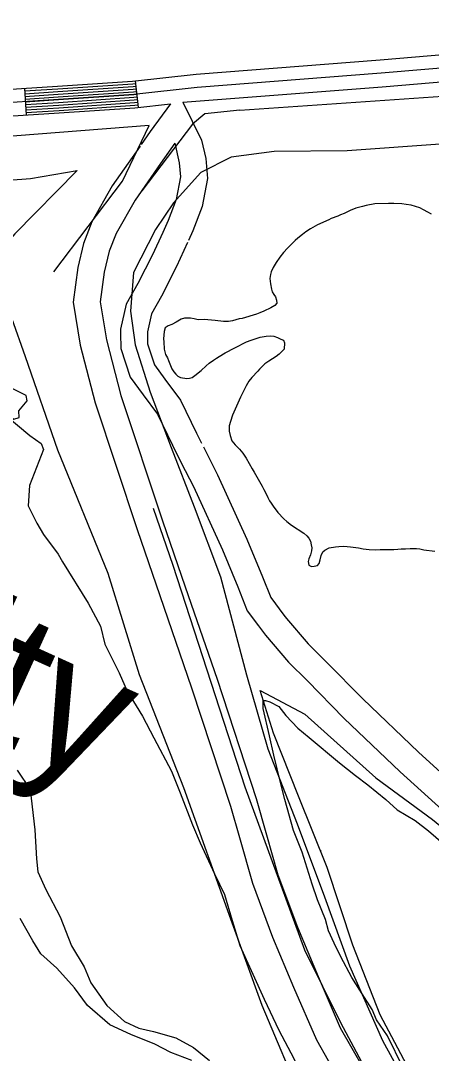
# Model space of a CAD drawing. Extents: x 3161615 to 3199515, y 867541 to 892976.
# Drawn here: x 3188316 to 3188776, y 885472 to 886628 of the extents above; entities that cross this region are included whole.
import ezdxf

# ---------------------------------------------------------------- set-up
doc = ezdxf.new("R2010")
doc.units = 0
for name, color, linetype in [('V-LEVE-TOET', 7, 'Continuous'), ('V-RIVR-IDEN', 7, 'Continuous'), ('V-ROAD-CNTR', 7, 'Continuous'), ('V-SITE-VEGE', 7, 'Continuous'), ('V-TOPO-SHOR', 7, 'Continuous'), ('V-WETL-SWMP', 7, 'Continuous')]:
    doc.layers.add(name, color=color, linetype=linetype)

msp = doc.modelspace()

# ---------------------------------------------------------------- linework, layer by layer
at = {"layer": 'V-LEVE-TOET'}
for points in [[(3188974.6, 886505.1), (3188885.3, 886500.8), (3188790.8, 886490.1), (3188681.4, 886482.3), (3188599.7, 886481.6), (3188551.5, 886475.4), (3188517.5, 886458.2), (3188486.7, 886424), (3188466.5, 886394.2), (3188441.8, 886346.1), (3188438.8, 886302.9), (3188443.8, 886265.2), (3188460.8, 886212.1), (3188484.1, 886150), (3188510, 886083.9), (3188539.6, 886005.5), (3188568.4, 885895.7), (3188592.4, 885812.7), (3188625.4, 885728.7), (3188655.9, 885647.1), (3188683.9, 885569.8), (3188720.8, 885486.3), (3188766, 885403.7)], [(3187915, 886426.6), (3188053.6, 886431.2), (3188183, 886440.5), (3188326.7, 886451.5), (3188379, 886460.3), (3188309, 886389.5), (3188289.2, 886366.3), (3188289.7, 886338.7), (3188320.7, 886251.9), (3188356.7, 886147.5), (3188413.1, 886009.4), (3188448.4, 885896), (3188497.8, 885769.4), (3188550.7, 885622.4), (3188585.6, 885525.8), (3188632.2, 885415.5), (3188678, 885327.4), (3188748.1, 885230.2), (3188816.8, 885128.5), (3188885.6, 885029.9), (3188935.1, 884957.6), (3189002.1, 884847.6)]]:
    msp.add_lwpolyline(points, dxfattribs=at)
at = {"layer": 'V-ROAD-CNTR'}
for p, q in [((3188443.9, 886560.7), (3188447.1, 886530.9)), ((3188319.8, 886552.3), (3188321.7, 886522.3))]:
    msp.add_line(p, q, dxfattribs=at)
for points in [[(3185965.1, 887201.1), (3186127, 887094.6), (3186617.8, 886764.5), (3186845.3, 886607.8), (3186915.9, 886563.9), (3186953.4, 886544.2), (3186987.5, 886529.7), (3187021.1, 886524), (3187049.5, 886520), (3187095.5, 886514.3), (3187158.8, 886514.5), (3187756.8, 886510.6), (3187918.3, 886511.2), (3188042.5, 886512.4), (3188126.3, 886513.7), (3188203, 886515.5), (3188277.6, 886519.5), (3188358.9, 886524.7), (3188443.6, 886530.5), (3188483.4, 886534.8)], [(3186727.3, 886725.5), (3186861.7, 886632.9), (3186930.8, 886589.9), (3186966.3, 886571.3), (3186996, 886558.7), (3187025.7, 886553.7), (3187053.4, 886549.7), (3187097.3, 886544.3), (3187158.9, 886544.5), (3187756.9, 886540.6), (3187918.1, 886541.2), (3188042.1, 886542.4), (3188125.7, 886543.7), (3188201.9, 886545.5), (3188275.8, 886549.5), (3188356.9, 886554.6), (3188440.9, 886560.4), (3188512, 886568.1), (3188718.1, 886584), (3189065.1, 886613.5), (3189181.3, 886621.8), (3189262.7, 886630.7)], [(3189705.8, 886577.8), (3189460.6, 886607.5), (3189394.9, 886614.3), (3189366.4, 886617.6), (3189338.6, 886618.3), (3189303.9, 886617.9), (3189267.3, 886616), (3189244.5, 886614.1), (3189223.1, 886611.3), (3189182.6, 886606.8), (3189066.2, 886598.5), (3188719.3, 886569.1), (3188513.4, 886553.2), (3188442.2, 886545.4), (3188357.9, 886539.6), (3188276.7, 886534.5)], [(3188497.3, 886536.9), (3188720.5, 886554.1), (3189067.4, 886583.6), (3189184, 886591.9), (3189224.8, 886596.4), (3189246.1, 886599.1), (3189268.3, 886601.1), (3189304.3, 886602.9), (3189338.5, 886603.3), (3189365.4, 886602.6), (3189393.2, 886599.4), (3189458.9, 886592.6), (3189703.9, 886562.9), (3190617.6, 886442.4), (3191503.4, 886323.2), (3192309.8, 886218.5)], [(3188320, 886549.3), (3188357.1, 886551.6), (3188441.2, 886557.4), (3188444.2, 886557.7)], [(3188320.2, 886546.3), (3188357.3, 886548.6), (3188441.5, 886554.4), (3188444.5, 886554.7)], [(3188320.4, 886543.3), (3188357.5, 886545.6), (3188441.7, 886551.4), (3188444.8, 886551.8)], [(3188320.6, 886540.3), (3188357.7, 886542.6), (3188442, 886548.4), (3188445.2, 886548.8)], [(3188320.8, 886537.3), (3188357.9, 886539.6), (3188442.2, 886545.4), (3188445.5, 886545.8)], [(3188321, 886534.3), (3188358.1, 886536.6), (3188442.5, 886542.5), (3188445.8, 886542.8)], [(3188321.2, 886531.3), (3188358.3, 886533.6), (3188442.8, 886539.5), (3188446.1, 886539.8)], [(3188321.3, 886528.3), (3188358.5, 886530.6), (3188443, 886536.5), (3188446.5, 886536.9)], [(3188321.5, 886525.3), (3188358.7, 886527.6), (3188443.3, 886533.5), (3188446.8, 886533.9)], [(3188483.4, 886534.8), (3188460.6, 886503.8), (3188450.5, 886489.3)], [(3188497.3, 886536.9), (3188518.3, 886494.1), (3188523, 886473.6), (3188525, 886451.5), (3188518.8, 886419.8), (3188508.6, 886392.7), (3188503.6, 886381.8)], [(3188449.4, 886487.7), (3188418.2, 886443), (3188395.5, 886402.7), (3188386, 886378.7), (3188379.8, 886351.8), (3188374.5, 886313), (3188382.2, 886264.8), (3188399, 886200), (3188445.9, 886058.3), (3188471.4, 885984.5), (3188507, 885881.2), (3188550.6, 885748.6), (3188560.6, 885713.5)], [(3188488.2, 886490.9), (3188472.3, 886468.1)], [(3188488.2, 886490.9), (3188493.3, 886468.9), (3188494.7, 886453.1), (3188489.8, 886428), (3188480.9, 886404.2), (3188474.8, 886391)], [(3188472.3, 886468.1), (3188443.7, 886427), (3188422.6, 886389.7), (3188414.7, 886369.8), (3188409.3, 886346.4), (3188404.8, 886313.3), (3188411.6, 886270.9), (3188427.8, 886208.5), (3188474.3, 886067.9), (3188499.7, 885994.3), (3188535.5, 885890.8), (3188579.3, 885757.4), (3188590.9, 885716.5)], [(3188474.8, 886391), (3188463.3, 886366), (3188446.8, 886333.9), (3188433.8, 886310.6), (3188427.4, 886282.8), (3188427.5, 886278.2)], [(3188502.6, 886379.8), (3188490.2, 886352.9), (3188473.2, 886319.7), (3188462.1, 886299.7), (3188457.5, 886279.6), (3188457.6, 886272.9)], [(3188427.5, 886278.2), (3188427.7, 886261.1), (3188438.4, 886228.9), (3188452.9, 886209), (3188468.9, 886187.5), (3188485.5, 886152.9), (3188495.5, 886133.2)], [(3188457.6, 886272.9), (3188457.7, 886266.1), (3188465.4, 886242.8), (3188477, 886226.8), (3188494.7, 886203.1), (3188512.5, 886166.1), (3188518, 886155.2)], [(3188520.2, 886150.9), (3188536.1, 886119.5), (3188569, 886047.6), (3188586.6, 886005.4), (3188595.6, 885982.3), (3188610.5, 885962.6)], [(3188495.5, 886133.2), (3188509, 886106.5), (3188541.5, 886035.6), (3188558.8, 885994.1), (3188569.1, 885967.5), (3188582, 885950.5)], [(3188610.5, 885962.6), (3188613.3, 885958.9), (3188637.7, 885930.2), (3188658.1, 885910), (3188698.7, 885868.7), (3188761, 885809), (3188815.1, 885760.2), (3188868.3, 885717.4), (3188883.8, 885706)], [(3188582, 885950.5), (3188589.8, 885940.1), (3188615.7, 885909.8), (3188636.9, 885888.8), (3188677.6, 885847.3), (3188740.5, 885787), (3188795.6, 885737.3), (3188850, 885693.6), (3188869.3, 885679.4)], [(3188560.6, 885713.5), (3188575.2, 885662.3), (3188597.7, 885601.9), (3188621.2, 885546.2), (3188646.8, 885487.1), (3188673.2, 885440.7), (3188691.6, 885405.3)], [(3188590.9, 885716.5), (3188603.7, 885671.6), (3188625.5, 885613), (3188648.8, 885558), (3188673.6, 885500.5), (3188699.5, 885455.1), (3188717.6, 885420.4)]]:
    msp.add_lwpolyline(points, dxfattribs=at)
at = {"layer": 'V-SITE-VEGE'}
for points in [[(3188298.3, 886186.7), (3188326, 886163.5), (3188338.7, 886154.5), (3188341.1, 886148.1), (3188325.4, 886107.6), (3188323.9, 886084.7), (3188333.8, 886065.5), (3188341.3, 886052.7), (3188357.6, 886030.9), (3188362.6, 886022), (3188391.3, 885975.9), (3188405, 885950.3), (3188409.9, 885929.9), (3188426, 885897.9), (3188434.7, 885877.5), (3188452.2, 885849.3), (3188464.6, 885825), (3188484.5, 885787.9), (3188494.4, 885763.6), (3188508, 885727.9), (3188516.7, 885707.5), (3188532.8, 885672.9), (3188544, 885649.9), (3188552.6, 885620.6), (3188561.2, 885592.5), (3188588.5, 885532.4), (3188604.6, 885497.9)], [(3188726.6, 885491.5), (3188714.1, 885509.4), (3188709.1, 885520.9), (3188695.4, 885542.7), (3188686.6, 885556.8), (3188674.2, 885579.8), (3188666.7, 885595.1), (3188660.5, 885609.2), (3188656.9, 885621.9), (3188648.2, 885643.7), (3188642, 885661.5), (3188631, 885697.3), (3188621.1, 885721.5), (3188611.3, 885756), (3188606.5, 885775.1), (3188599.2, 885805.7), (3188594.3, 885827.4), (3188587.1, 885858), (3188587.2, 885866.9), (3188589.7, 885866.8), (3188594.8, 885865.5), (3188604.9, 885860.3), (3188612.4, 885850), (3188626.2, 885835.9), (3188638.8, 885825.6), (3188672.8, 885797.2), (3188690.5, 885783), (3188704.3, 885772.7), (3188724.5, 885756), (3188737.1, 885744.4), (3188757.3, 885732.7), (3188772.4, 885721.1), (3188788.8, 885706.9)], [(3188604.6, 885497.9), (3188618.3, 885472.4), (3188639.4, 885431.4)], [(3188744, 885455.7), (3188726.6, 885491.5)]]:
    msp.add_lwpolyline(points, dxfattribs=at)
at = {"layer": 'V-TOPO-SHOR'}
for points in [[(3188561.2, 886527.8), (3188809.9, 886545.1), (3188986.5, 886564.4), (3189174, 886581.9), (3189267.7, 886596.1), (3189292.9, 886597.8), (3189316.3, 886594.2), (3189345.1, 886586.9), (3189368.5, 886568.8), (3189418.9, 886552.4), (3189453.1, 886546.9), (3189485.6, 886539.6), (3189523.4, 886534.1)], [(3188561.2, 886527.8), (3188521.8, 886523.8), (3188508.2, 886512.2), (3188451.3, 886437.5)], [(3188352.8, 886346.8), (3188429.7, 886448.4), (3188459.6, 886510.5), (3188234.3, 886493.1), (3188176.6, 886494.2), (3187894.6, 886493.1), (3187611.8, 886499.3), (3187582, 886499.4), (3187586.3, 886418.3)], [(3188775.8, 886411.5), (3188771.5, 886413.8), (3188766.7, 886416.1), (3188762.8, 886418.4), (3188752.8, 886421.5), (3188747.2, 886422.4), (3188742.5, 886423), (3188733.5, 886423.5), (3188727.5, 886423.5), (3188712.4, 886422.9), (3188702.6, 886421.1), (3188698.3, 886420.1), (3188691, 886418), (3188684.5, 886415.4), (3188677.9, 886412.3), (3188673.9, 886410.8), (3188671, 886409.2), (3188663.5, 886406.5), (3188660.8, 886405.1), (3188648.2, 886399.5), (3188640.3, 886394.8), (3188635.1, 886391.5), (3188631.3, 886388.6), (3188626.1, 886384.5), (3188623, 886381.8), (3188620.3, 886379.3), (3188616.7, 886375.4), (3188614.4, 886373.3), (3188610.1, 886368.4), (3188605.9, 886363.2), (3188601.7, 886357.2), (3188598.4, 886351.6), (3188596.1, 886347)], [(3188596.1, 886347), (3188595.4, 886343.9), (3188594.8, 886339.4), (3188595.4, 886333.3), (3188596.6, 886327.5), (3188597.4, 886324.4), (3188599.1, 886321.3), (3188600.9, 886318.8), (3188602, 886315.3), (3188602.4, 886311.7), (3188600.3, 886309), (3188595.9, 886306.4), (3188587.8, 886302.9), (3188583.4, 886300.8), (3188579.7, 886299.4), (3188563.5, 886294.7), (3188560.4, 886294.1), (3188556.7, 886293), (3188552.7, 886292), (3188548.4, 886291.4), (3188542.7, 886291.2), (3188533.6, 886292.5), (3188521.2, 886293.4), (3188514.5, 886293.2), (3188509.8, 886294.3), (3188505.8, 886294.9), (3188499, 886295.1), (3188495.4, 886293.9), (3188489.8, 886290.4), (3188485, 886287.9), (3188480.9, 886286.3), (3188477.4, 886284.2), (3188476.5, 886280.1), (3188475.7, 886272), (3188475.8, 886268.3), (3188476.4, 886260.4), (3188477, 886257.3), (3188477.9, 886254.4), (3188480.1, 886250.6), (3188481.1, 886247.7), (3188484.9, 886238.4), (3188487.3, 886234.8), (3188489.4, 886232.1), (3188491.7, 886230.2), (3188494.8, 886228.6), (3188501.6, 886227.3), (3188504.7, 886227.7), (3188507.6, 886228.7), (3188510.8, 886230.8), (3188517.8, 886236.4), (3188523.2, 886241.5), (3188526.8, 886244.6), (3188531.4, 886248.1), (3188535.1, 886250.2), (3188537.8, 886252.1), (3188544.7, 886256), (3188555.3, 886261.7), (3188568.4, 886268.3), (3188573.8, 886270.4), (3188583.8, 886273.8), (3188590.4, 886274.9), (3188595.8, 886275.3), (3188599.3, 886274.8), (3188603.3, 886273.4), (3188606.8, 886271.5), (3188609.9, 886270.2), (3188611.1, 886267.3), (3188610.9, 886260.3), (3188605.3, 886254.5), (3188601.9, 886252), (3188593.4, 886246.8), (3188589.2, 886243.9), (3188586.7, 886241.5), (3188583, 886237.8), (3188581.1, 886235.5), (3188574.6, 886228.5), (3188571.1, 886224.3), (3188568, 886219.3), (3188565, 886213.3), (3188561.9, 886206.7), (3188552.9, 886186.4), (3188550.6, 886179.4), (3188549.3, 886174.4), (3188549.3, 886168.6), (3188550.1, 886163.6), (3188552.2, 886157.8), (3188554, 886155.3), (3188555.9, 886153), (3188560.8, 886148.4), (3188564.6, 886143.8), (3188568.3, 886138.2), (3188574.8, 886126.2), (3188577.1, 886122.6), (3188586, 886107), (3188588, 886103.1), (3188590.7, 886098.3), (3188592.4, 886094.3), (3188594.4, 886090.6), (3188596.1, 886087.7), (3188598.3, 886084.6), (3188603.7, 886077.5)], [(3188193.1, 886094.9), (3188203.4, 886106.7), (3188218.4, 886135.7), (3188235, 886159.8), (3188241.5, 886166.9), (3188251.6, 886172.5), (3188277.5, 886177), (3188301.4, 886186.7), (3188307.8, 886182), (3188314.1, 886183.7), (3188313.5, 886191.4), (3188323, 886202.5), (3188321.6, 886208.4), (3188303, 886217.7), (3188298.9, 886205.3), (3188275.7, 886194.5)], [(3189185.2, 884612.3), (3189137.7, 884711.5), (3189032, 884895.9), (3188882.2, 885142.4), (3188762.4, 885341), (3188674.3, 885505.9), (3188633.9, 885587.4), (3188567.1, 885769.9), (3188486.3, 886018), (3188464.4, 886081.8)], [(3188603.7, 886077.5), (3188610.3, 886070.4), (3188613.6, 886067.3), (3188619, 886063.1), (3188632.7, 886054.3), (3188636.2, 886051.4), (3188638.4, 886048.5), (3188640.1, 886045.2), (3188641.1, 886041.4), (3188641.7, 886037.9), (3188641.3, 886034.4), (3188640.2, 886030.2), (3188638.5, 886025.7), (3188637.5, 886022.4), (3188638.3, 886018.6), (3188641.4, 886016.8), (3188644.5, 886017.2), (3188648.1, 886018.2), (3188650.1, 886020.5), (3188651.2, 886024.6), (3188652.1, 886029.4), (3188653.9, 886033.3), (3188656.2, 886035.4), (3188661.2, 886037.8), (3188668.1, 886039.1), (3188672, 886039.5), (3188677.4, 886039.8), (3188684.9, 886039), (3188693.8, 886037.9), (3188699.2, 886036.7), (3188706, 886036), (3188712.7, 886035.8), (3188718.1, 886036), (3188733.4, 886036.1), (3188738.2, 886036.3), (3188741.9, 886036.7), (3188746.5, 886036.7), (3188751.7, 886037.1), (3188759.1, 886037.2), (3188762.5, 886036.8), (3188767.2, 886035.7), (3188779.5, 886034.3)], [(3188311.8, 885788.8), (3188326.2, 885767.2), (3188331.5, 885722.1), (3188333.2, 885689.7), (3188335, 885675.2), (3188343.9, 885655.4), (3188360, 885624.7), (3188372.6, 885592.3), (3188386.9, 885568.8), (3188394.1, 885550.8), (3188412, 885525.5), (3188431.8, 885507.4), (3188448, 885500.2), (3188464.2, 885496.5), (3188489.4, 885489.2), (3188509.2, 885478.4), (3188527.2, 885463.9)], [(3188507.3, 885464), (3188483.9, 885473), (3188466, 885482.1), (3188439, 885493), (3188415.6, 885503.9), (3188390.4, 885525.5), (3188376, 885545.4), (3188356.3, 885567.1), (3188338.3, 885583.3), (3188329.3, 885597.8), (3188315, 885623)]]:
    msp.add_lwpolyline(points, dxfattribs=at)
at = {"layer": 'V-WETL-SWMP'}
msp.add_line((3188651, 885698.9), (3188652.2, 885698.9), dxfattribs=at)
msp.add_lwpolyline([(3188754.6, 885446.7), (3188718.2, 885515.2), (3188687.7, 885593.2), (3188658.7, 885679.8), (3188626.6, 885759.9), (3188598.7, 885830.3), (3188584, 885878.3), (3188633.8, 885851.7), (3188713.4, 885780.4), (3188776.7, 885733.8), (3188836.3, 885685.3), (3188891.4, 885643.9), (3188932.1, 885610), (3188943.3, 885539.9), (3188961.5, 885465.5)], dxfattribs=at)

# ---------------------------------------------------------------- texts
at = {"layer": 'V-RIVR-IDEN'}
msp.add_text('Charity', height=150, rotation=335.6594, dxfattribs=at).set_placement((3187822.2, 886031.1))

doc.saveas('drawing.dxf')
